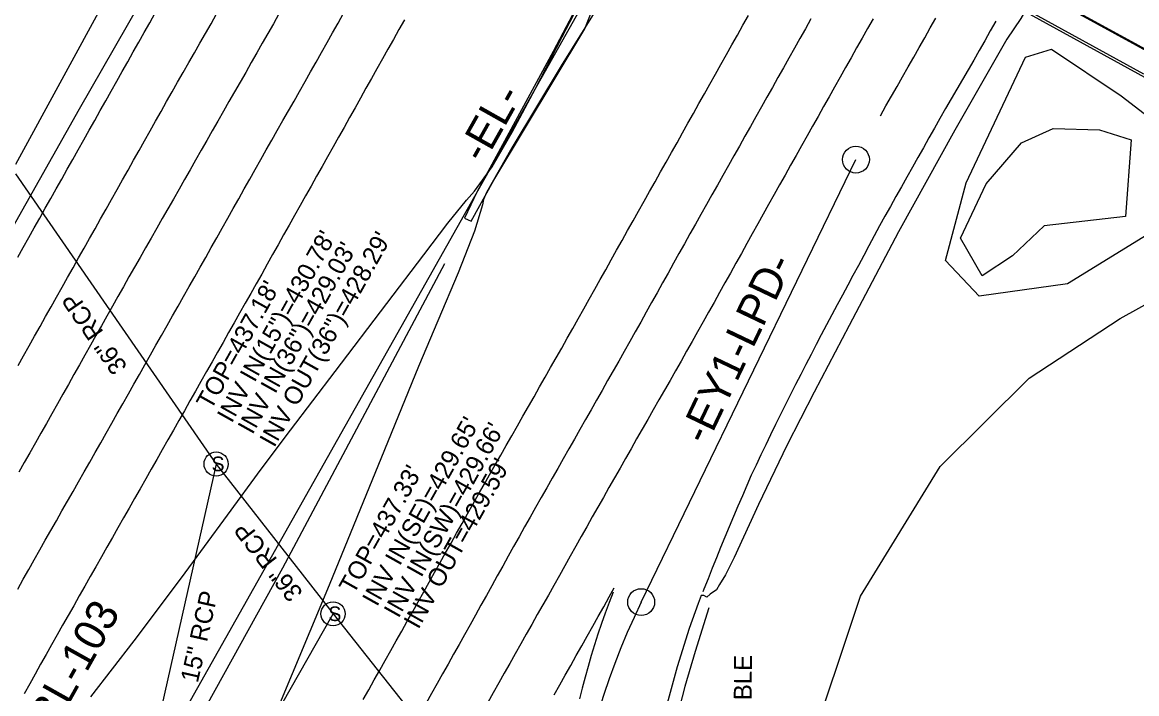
# Model space of a CAD drawing. Extents: x 2074109 to 2077820, y 741079 to 746031.
# Drawn here: x 2075366.3 to 2075614.7, y 743124.8 to 743274.4 of the extents above; entities that cross this region are included whole.
import ezdxf

# ---------------------------------------------------------------- set-up
doc = ezdxf.new("R2010")
doc.units = 0
for name, color, linetype in [('Exist Guardrail', 7, 'Continuous'), ('Exist Guardrail Cable Guide Rail', 7, 'Continuous'), ('Exist Horizontal Alignment', 7, 'Continuous'), ('Exist Horizontal Alignment Direction Label', 7, 'Continuous'), ('Exist Horizontal Alignment Point', 7, 'Continuous'), ('Exist Horizontal Baseline Alignment Station Label', 7, 'Continuous'), ('Exist Roads Curbs', 7, 'Continuous'), ('Exist Roads EOP', 7, 'Continuous'), ('Exist Roads EOP Other', 7, 'Continuous'), ('Exist Roads EOT', 7, 'Continuous'), ('Exist Structure Major Deck Tunnel Box Culvert', 7, 'Continuous'), ('Exist Structure Minor Pipes RCP 15 Inch', 7, 'Continuous'), ('Exist Structure Minor Pipes RCP 15 Inch Invert', 7, 'Continuous'), ('Exist Structure Minor Pipes RCP 15 Inch Text', 7, 'Continuous'), ('Exist Structure Minor Pipes RCP 30 Inch', 7, 'Continuous'), ('Exist Structure Minor Pipes RCP 30 Inch Invert', 7, 'Continuous'), ('Exist Structure Minor Pipes RCP 36 Inch', 7, 'Continuous'), ('Exist Structure Minor Pipes RCP 36 Inch Invert', 7, 'Continuous'), ('Exist Structure Minor Pipes RCP 36 Inch Text', 7, 'Continuous'), ('Exist Structure Minor Storm Sewer Manhole CELL', 7, 'Continuous'), ('Exist Structure Minor Storm Sewer Manhole Text', 7, 'Continuous'), ('Exist Vegetation Hedge Row', 7, 'Continuous'), ('Exist Vegetation Woods Line', 7, 'Continuous')]:
    doc.layers.add(name, color=color, linetype=linetype)

msp = doc.modelspace()

# ---------------------------------------------------------------- linework, layer by layer
at = {"layer": 'Exist Guardrail'}
msp.add_lwpolyline([(2075512, 743319.65), (2075502.94, 743303.13), (2075493.94, 743285.73), (2075484.57, 743267.94), (2075467.67, 743236.71), (2075464.85, 743230.79), (2075466.28, 743230.1), (2075471.4, 743239.22), (2075491.65, 743272.95), (2075493.15, 743276.78), (2075494.36, 743279.31), (2075498.42, 743283.85), (2075505.82, 743294.97), (2075516.25, 743314.25), (2075517.53, 743316.6)], dxfattribs=at)
at = {"layer": 'Exist Guardrail Cable Guide Rail'}
msp.add_lwpolyline([(2075255.1, 742852.02), (2075298.94, 742929.85), (2075345.78, 743013.07), (2075384.51, 743080.82), (2075424.32, 743152.8), (2075460.45, 743220.68)], dxfattribs=at)
at = {"layer": 'Exist Horizontal Alignment'}
for p, q in [((2074886.11, 742205.34), (2075575.25, 743427.42)), ((2075504.21, 743145.17), (2075552.08, 743243.82))]:
    msp.add_line(p, q, dxfattribs=at)
msp.add_arc((2075650.14, 743074.36), 162.2, 154.1155, 37.9648, dxfattribs=at)
at = {"layer": 'Exist Horizontal Alignment Point'}
for centre in [(2075552.08, 743243.82), (2075504.21, 743145.17)]:
    msp.add_circle(centre, 3, dxfattribs=at)
at = {"layer": 'Exist Roads Curbs'}
msp.add_lwpolyline([(2075519.26, 743143.92), (2075516.22, 743134.17), (2075513.94, 743126.33), (2075512.17, 743119.43)], dxfattribs=at)
at = {"layer": 'Exist Roads EOP'}
for points in [[(2075559.5, 743577.98), (2075554.8, 743568.73), (2075547.03, 743553.55), (2075539.18, 743539.38), (2075530.34, 743523.8), (2075517.96, 743501.62), (2075504.54, 743477.52), (2075492.04, 743456), (2075482.7, 743440.16), (2075465.16, 743408.97), (2075448.94, 743380.02), (2075438.36, 743361.14), (2075432.82, 743350.24), (2075423.13, 743332.91), (2075408.43, 743306.71), (2075394.81, 743282.87), (2075378.9, 743255.03), (2075364.05, 743228.71), (2075347.68, 743199.79), (2075332.2, 743172.4), (2075317.22, 743145.53), (2075301.28, 743116.93)], [(2075623.56, 743337.14), (2075608.64, 743310.49), (2075594.58, 743285.23), (2075588.82, 743275.24), (2075585.74, 743270.66), (2075574.13, 743250.39), (2075561.59, 743227.72), (2075550.55, 743206.86), (2075542.79, 743191.97), (2075536.69, 743180.08), (2075530.38, 743166.92), (2075524.95, 743155.11), (2075523.03, 743151.26), (2075521.7, 743149.07), (2075521.03, 743147.94), (2075519.6, 743146.97), (2075518.85, 743146.27), (2075518.17, 743146.62), (2075517.61, 743146.64), (2075516.93, 743144.83), (2075514.92, 743139.3), (2075512.25, 743130.75), (2075509.54, 743120.91)], [(2075381.54, 743124.03), (2075391.22, 743136.54), (2075401.73, 743150.57), (2075412.01, 743164.55), (2075419.53, 743174.79), (2075426.02, 743183.51), (2075435.97, 743196.59), (2075447.54, 743211.72), (2075455.75, 743222.59), (2075461.09, 743229.67), (2075465.31, 743234.78), (2075467.08, 743236.76), (2075470.97, 743242.2), (2075475.44, 743249.93), (2075480.64, 743259.67), (2075486.59, 743271.21), (2075492.62, 743282.79)], [(2075496.54, 743281.14), (2075486.37, 743264.69), (2075475.36, 743246.44), (2075469.77, 743236.52), (2075469.09, 743234.96), (2075468.99, 743234.52), (2075468.86, 743233.72), (2075467.09, 743227.85), (2075463.44, 743218.59), (2075458.88, 743207.87), (2075454.59, 743197.67), (2075447.02, 743179.13), (2075434.68, 743148.96), (2075422.14, 743118.83)]]:
    msp.add_lwpolyline(points, dxfattribs=at)
at = {"layer": 'Exist Roads EOP Other'}
for points in [[(2075618.54, 743267.07), (2075601.14, 743276.62), (2075583.53, 743286.17), (2075564.08, 743296.86), (2075539.72, 743310.19), (2075523.4, 743319.09), (2075507.55, 743327.8), (2075492.26, 743336.14), (2075475.25, 743345.43), (2075460.95, 743353.21), (2075441.94, 743363.59), (2075425.56, 743372.59), (2075411.83, 743380.02), (2075402.45, 743385.14)], [(2075591.83, 743276.3), (2075602.54, 743270.44), (2075616.2, 743262.96)]]:
    msp.add_lwpolyline(points, dxfattribs=at)
at = {"layer": 'Exist Roads EOT'}
for points in [[(2075365.26, 743222.06), (2075366.48, 743224.24), (2075367.71, 743226.42), (2075368.93, 743228.6), (2075370.16, 743230.78), (2075371.38, 743232.96), (2075372.61, 743235.14), (2075373.83, 743237.32), (2075375.06, 743239.49), (2075376.28, 743241.67), (2075377.51, 743243.85), (2075378.73, 743246.03), (2075379.96, 743248.21), (2075381.19, 743250.39), (2075382.41, 743252.56), (2075383.64, 743254.74), (2075384.87, 743256.92), (2075386.09, 743259.1), (2075387.32, 743261.28), (2075388.55, 743263.45), (2075389.77, 743265.63), (2075391, 743267.81), (2075392.23, 743269.99), (2075393.45, 743272.17), (2075394.68, 743274.34), (2075395.91, 743276.52)], [(2075365.29, 743148.06), (2075366.48, 743150.26), (2075367.68, 743152.45), (2075368.92, 743154.63), (2075370.16, 743156.8), (2075371.39, 743158.97), (2075372.63, 743161.14), (2075373.87, 743163.32), (2075375.1, 743165.49), (2075376.34, 743167.66), (2075377.57, 743169.83), (2075378.81, 743172.01), (2075380.05, 743174.18), (2075381.28, 743176.35), (2075382.52, 743178.52), (2075383.75, 743180.7), (2075384.98, 743182.87), (2075386.21, 743185.05), (2075387.44, 743187.23), (2075388.67, 743189.4), (2075389.9, 743191.58), (2075391.14, 743193.75), (2075392.37, 743195.93), (2075393.6, 743198.1), (2075394.83, 743200.28), (2075396.06, 743202.46), (2075397.29, 743204.63), (2075398.52, 743206.81), (2075399.75, 743208.98), (2075400.98, 743211.16), (2075402.21, 743213.33), (2075403.45, 743215.51), (2075404.69, 743217.68), (2075405.92, 743219.85), (2075407.15, 743222.03), (2075408.38, 743224.2), (2075409.6, 743226.38), (2075410.83, 743228.56), (2075412.05, 743230.74), (2075413.28, 743232.92), (2075414.5, 743235.1), (2075415.73, 743237.28), (2075416.95, 743239.46), (2075418.18, 743241.64), (2075419.4, 743243.82), (2075420.63, 743246), (2075421.86, 743248.17), (2075423.1, 743250.34), (2075424.35, 743252.5), (2075425.6, 743254.67), (2075426.83, 743256.85), (2075428.06, 743259.02), (2075429.29, 743261.2), (2075430.51, 743263.38), (2075431.74, 743265.55), (2075432.97, 743267.73), (2075434.2, 743269.91), (2075435.43, 743272.09), (2075436.65, 743274.26), (2075437.88, 743276.44)], [(2075365.32, 743197.93), (2075366.54, 743200.1), (2075367.77, 743202.28), (2075369, 743204.46), (2075370.22, 743206.64), (2075371.45, 743208.82), (2075372.67, 743211), (2075373.9, 743213.17), (2075375.13, 743215.35), (2075376.35, 743217.53), (2075377.58, 743219.71), (2075378.8, 743221.89), (2075380.03, 743224.07), (2075381.26, 743226.24), (2075382.48, 743228.42), (2075383.71, 743230.6), (2075384.94, 743232.78), (2075386.16, 743234.96), (2075387.39, 743237.13), (2075388.61, 743239.31), (2075389.84, 743241.49), (2075391.07, 743243.67), (2075392.29, 743245.85), (2075393.52, 743248.03), (2075394.75, 743250.2), (2075395.97, 743252.38), (2075397.2, 743254.56), (2075398.42, 743256.74), (2075399.65, 743258.92), (2075400.88, 743261.09), (2075402.13, 743263.26), (2075403.37, 743265.43), (2075404.61, 743267.6), (2075405.85, 743269.77), (2075407.1, 743271.94), (2075408.34, 743274.11), (2075409.58, 743276.28)], [(2075423.47, 743276.29), (2075422.23, 743274.12), (2075421, 743271.95), (2075419.76, 743269.77), (2075418.53, 743267.6), (2075417.29, 743265.43), (2075416.06, 743263.25), (2075414.82, 743261.08), (2075413.58, 743258.91), (2075412.33, 743256.74), (2075411.09, 743254.58), (2075409.85, 743252.41), (2075408.61, 743250.23), (2075407.37, 743248.06), (2075406.14, 743245.89), (2075404.9, 743243.72), (2075403.66, 743241.55), (2075402.42, 743239.37), (2075401.19, 743237.2), (2075399.95, 743235.03), (2075398.71, 743232.86), (2075397.47, 743230.69), (2075396.24, 743228.51), (2075395, 743226.34), (2075393.75, 743224.18), (2075392.51, 743222.01), (2075391.26, 743219.84), (2075390.03, 743217.67), (2075388.8, 743215.49), (2075387.58, 743213.31), (2075386.35, 743211.13), (2075385.13, 743208.95), (2075383.9, 743206.77), (2075382.68, 743204.59), (2075381.45, 743202.42), (2075380.23, 743200.24), (2075379, 743198.06), (2075377.78, 743195.88), (2075376.55, 743193.7), (2075375.33, 743191.52), (2075374.09, 743189.35), (2075372.86, 743187.17), (2075371.63, 743185), (2075370.4, 743182.82), (2075369.17, 743180.65), (2075367.93, 743178.47), (2075366.7, 743176.3), (2075365.47, 743174.12)], [(2075451.44, 743274.98), (2075450.22, 743272.8), (2075449, 743270.62), (2075447.77, 743268.44), (2075446.55, 743266.26), (2075445.32, 743264.08), (2075444.1, 743261.9), (2075442.87, 743259.72), (2075441.65, 743257.55), (2075440.43, 743255.37), (2075439.2, 743253.19), (2075437.98, 743251.01), (2075436.75, 743248.83), (2075435.53, 743246.65), (2075434.31, 743244.47), (2075433.08, 743242.29), (2075431.86, 743240.11), (2075430.63, 743237.93), (2075429.41, 743235.75), (2075428.18, 743233.57), (2075426.96, 743231.39), (2075425.74, 743229.21), (2075424.51, 743227.03), (2075423.29, 743224.85), (2075422.06, 743222.67), (2075420.84, 743220.49), (2075419.62, 743218.31), (2075418.39, 743216.13), (2075417.17, 743213.96), (2075415.94, 743211.78), (2075414.71, 743209.6), (2075413.47, 743207.43), (2075412.24, 743205.25), (2075411.01, 743203.08), (2075409.78, 743200.9), (2075408.55, 743198.73), (2075407.32, 743196.55), (2075406.08, 743194.38), (2075404.85, 743192.2), (2075403.62, 743190.03), (2075402.39, 743187.85), (2075401.16, 743185.68), (2075399.93, 743183.5), (2075398.69, 743181.33), (2075397.46, 743179.15), (2075396.23, 743176.98), (2075395, 743174.8), (2075393.77, 743172.63), (2075392.53, 743170.45), (2075391.3, 743168.28), (2075390.06, 743166.11), (2075388.83, 743163.93), (2075387.59, 743161.76), (2075386.36, 743159.59), (2075385.12, 743157.41), (2075383.88, 743155.24), (2075382.65, 743153.07), (2075381.41, 743150.89), (2075380.18, 743148.72), (2075378.94, 743146.55), (2075377.71, 743144.37), (2075376.47, 743142.2), (2075375.24, 743140.03), (2075374, 743137.85), (2075372.77, 743135.68), (2075371.55, 743133.5), (2075370.34, 743131.31), (2075369.13, 743129.12), (2075367.92, 743126.94), (2075366.7, 743124.75)], [(2075442.24, 743123.47), (2075443.47, 743125.65), (2075444.7, 743127.83), (2075445.93, 743130.01), (2075447.15, 743132.18), (2075448.38, 743134.36), (2075449.61, 743136.54), (2075450.84, 743138.71), (2075452.06, 743140.9), (2075453.28, 743143.08), (2075454.5, 743145.26), (2075455.73, 743147.44), (2075456.95, 743149.62), (2075458.17, 743151.8), (2075459.39, 743153.98), (2075460.61, 743156.16), (2075461.84, 743158.34), (2075463.06, 743160.52), (2075464.28, 743162.7), (2075465.5, 743164.88), (2075466.74, 743167.05), (2075467.97, 743169.23), (2075469.21, 743171.4), (2075470.44, 743173.57), (2075471.68, 743175.75), (2075472.92, 743177.92), (2075474.15, 743180.09), (2075475.39, 743182.27), (2075476.62, 743184.44), (2075477.86, 743186.61), (2075479.09, 743188.78), (2075480.33, 743190.96), (2075481.56, 743193.13), (2075482.8, 743195.3), (2075484.03, 743197.48), (2075485.27, 743199.65), (2075486.5, 743201.82), (2075487.73, 743204), (2075488.95, 743206.18), (2075490.18, 743208.36), (2075491.4, 743210.54), (2075492.62, 743212.72), (2075493.85, 743214.9), (2075495.07, 743217.08), (2075496.3, 743219.26), (2075497.52, 743221.44), (2075498.74, 743223.62), (2075499.97, 743225.8), (2075501.19, 743227.98), (2075502.42, 743230.16), (2075503.64, 743232.34), (2075504.86, 743234.52), (2075506.09, 743236.7), (2075507.31, 743238.88), (2075508.53, 743241.06), (2075509.76, 743243.23), (2075510.98, 743245.41), (2075512.21, 743247.59), (2075513.43, 743249.77), (2075514.65, 743251.95), (2075515.88, 743254.13), (2075517.1, 743256.31), (2075518.32, 743258.49), (2075519.54, 743260.67), (2075520.77, 743262.86), (2075521.99, 743265.04), (2075523.21, 743267.22), (2075524.43, 743269.4), (2075525.66, 743271.58), (2075526.88, 743273.76), (2075528.1, 743275.94)], [(2075542.05, 743275.17), (2075540.82, 743272.99), (2075539.59, 743270.81), (2075538.37, 743268.64), (2075537.14, 743266.46), (2075535.91, 743264.28), (2075534.69, 743262.1), (2075533.46, 743259.92), (2075532.24, 743257.74), (2075531.01, 743255.57), (2075529.79, 743253.39), (2075528.56, 743251.21), (2075527.34, 743249.03), (2075526.11, 743246.85), (2075524.89, 743244.67), (2075523.66, 743242.49), (2075522.44, 743240.31), (2075521.21, 743238.14), (2075519.98, 743235.96), (2075518.74, 743233.79), (2075517.51, 743231.61), (2075516.29, 743229.43), (2075515.07, 743227.25), (2075513.85, 743225.07), (2075512.63, 743222.88), (2075511.42, 743220.7), (2075510.2, 743218.52), (2075508.98, 743216.33), (2075507.76, 743214.15), (2075506.55, 743211.97), (2075505.33, 743209.78), (2075504.11, 743207.6), (2075502.89, 743205.42), (2075501.67, 743203.24), (2075500.44, 743201.06), (2075499.2, 743198.89), (2075497.97, 743196.71), (2075496.74, 743194.54), (2075495.5, 743192.37), (2075494.27, 743190.19), (2075493.04, 743188.02), (2075491.8, 743185.85), (2075490.57, 743183.67), (2075489.33, 743181.5), (2075488.1, 743179.32), (2075486.86, 743177.15), (2075485.63, 743174.98), (2075484.4, 743172.8), (2075483.16, 743170.63), (2075481.93, 743168.46), (2075480.69, 743166.28), (2075479.46, 743164.11), (2075478.22, 743161.93), (2075476.99, 743159.76), (2075475.77, 743157.58), (2075474.56, 743155.39), (2075473.34, 743153.21), (2075472.13, 743151.02), (2075470.91, 743148.84), (2075469.7, 743146.65), (2075468.49, 743144.47), (2075467.27, 743142.28), (2075466.06, 743140.1), (2075464.84, 743137.91), (2075463.63, 743135.73), (2075462.41, 743133.55), (2075461.19, 743131.37), (2075459.96, 743129.19), (2075458.74, 743127.01), (2075457.51, 743124.83), (2075456.29, 743122.65)], [(2075555.9, 743275.23), (2075554.67, 743273.06), (2075553.45, 743270.88), (2075552.22, 743268.7), (2075550.99, 743266.52), (2075549.77, 743264.34), (2075548.54, 743262.16), (2075547.32, 743259.99), (2075546.09, 743257.81), (2075544.86, 743255.63), (2075543.64, 743253.45), (2075542.41, 743251.27), (2075541.19, 743249.09), (2075539.96, 743246.91), (2075538.74, 743244.73), (2075537.51, 743242.55), (2075536.29, 743240.38), (2075535.06, 743238.2), (2075533.84, 743236.02), (2075532.61, 743233.84), (2075531.39, 743231.66), (2075530.18, 743229.47), (2075528.97, 743227.28), (2075527.77, 743225.09), (2075526.56, 743222.9), (2075525.34, 743220.72), (2075524.11, 743218.54), (2075522.89, 743216.36), (2075521.67, 743214.18), (2075520.45, 743212), (2075519.22, 743209.82), (2075518, 743207.64), (2075516.78, 743205.46), (2075515.55, 743203.28), (2075514.33, 743201.1), (2075513.11, 743198.92), (2075511.88, 743196.74), (2075510.64, 743194.58), (2075509.39, 743192.41), (2075508.15, 743190.24), (2075506.91, 743188.07), (2075505.68, 743185.89), (2075504.44, 743183.72), (2075503.2, 743181.55), (2075501.97, 743179.38), (2075500.73, 743177.2), (2075499.5, 743175.03), (2075498.26, 743172.86), (2075497.02, 743170.69), (2075495.79, 743168.51), (2075494.55, 743166.34), (2075493.32, 743164.17), (2075492.08, 743161.99), (2075490.85, 743159.82), (2075489.64, 743157.63), (2075488.42, 743155.45), (2075487.21, 743153.26), (2075485.99, 743151.08), (2075484.76, 743148.91), (2075483.52, 743146.73), (2075482.29, 743144.55), (2075481.06, 743142.38), (2075479.83, 743140.2), (2075478.6, 743138.03), (2075477.37, 743135.85), (2075476.14, 743133.68), (2075474.91, 743131.5), (2075473.68, 743129.33), (2075472.45, 743127.15), (2075471.23, 743124.97), (2075470.01, 743122.79)], [(2075583.28, 743274.67), (2075582.04, 743272.5), (2075580.81, 743270.33), (2075579.57, 743268.15), (2075578.33, 743265.98), (2075577.08, 743263.82), (2075575.82, 743261.66), (2075574.56, 743259.5), (2075573.29, 743257.34), (2075572.03, 743255.18), (2075570.81, 743253.01), (2075569.58, 743250.83), (2075568.36, 743248.65), (2075567.13, 743246.47), (2075565.91, 743244.29), (2075564.68, 743242.11), (2075563.46, 743239.93), (2075562.23, 743237.75), (2075561.01, 743235.57), (2075559.78, 743233.4), (2075558.55, 743231.22), (2075557.36, 743229.02), (2075556.18, 743226.82), (2075554.99, 743224.62), (2075553.81, 743222.42), (2075552.62, 743220.22), (2075551.43, 743218.02), (2075550.25, 743215.82), (2075549.06, 743213.62), (2075547.87, 743211.41), (2075546.69, 743209.21), (2075545.51, 743207.01), (2075544.36, 743204.79), (2075543.22, 743202.57), (2075542.07, 743200.34), (2075540.92, 743198.12), (2075539.78, 743195.9), (2075538.63, 743193.68), (2075537.51, 743191.44), (2075536.39, 743189.21), (2075535.27, 743186.97), (2075534.15, 743184.74), (2075533.05, 743182.5), (2075531.98, 743180.24), (2075530.9, 743177.98), (2075529.83, 743175.72), (2075528.76, 743173.46), (2075527.75, 743171.17), (2075526.77, 743168.88), (2075525.78, 743166.58), (2075524.79, 743164.28), (2075523.81, 743161.99), (2075522.85, 743159.68), (2075521.92, 743157.36), (2075520.99, 743155.04), (2075520.06, 743152.72), (2075519.13, 743150.4), (2075518.19, 743148.08), (2075517.95, 743147.47)], [(2075557.55, 743253.6), (2075558.78, 743255.77), (2075560.02, 743257.95), (2075561.25, 743260.12), (2075562.49, 743262.3), (2075563.72, 743264.47), (2075564.96, 743266.64), (2075566.19, 743268.82), (2075567.42, 743270.99), (2075568.66, 743273.16), (2075569.89, 743275.34)], [(2075484.82, 743124.54), (2075486.05, 743126.72), (2075487.27, 743128.9), (2075488.5, 743131.07), (2075489.73, 743133.25), (2075490.96, 743135.43), (2075492.19, 743137.6), (2075493.42, 743139.78), (2075494.64, 743141.96), (2075495.86, 743144.15), (2075497.08, 743146.33), (2075498.2, 743148.33)], [(2075497.99, 743147.41), (2075497.08, 743145.08), (2075496.2, 743142.74), (2075495.35, 743140.39), (2075494.57, 743138.01), (2075493.82, 743135.63), (2075493.1, 743133.24), (2075492.39, 743130.84), (2075491.71, 743128.43), (2075491.07, 743126.02), (2075490.46, 743123.59)]]:
    msp.add_lwpolyline(points, dxfattribs=at)
at = {"layer": 'Exist Structure Major Deck Tunnel Box Culvert'}
msp.add_line((2075625.56, 743257.09), (2075399.85, 743381.42), dxfattribs=at)
msp.add_lwpolyline([(2075623.93, 743264.43), (2075607.03, 743273.66), (2075584.65, 743285.92)], dxfattribs=at)
at = {"layer": 'Exist Structure Minor Pipes RCP 15 Inch'}
msp.add_line((2075409.47, 743175.96), (2075393.4, 743104.56), dxfattribs=at)
at = {"layer": 'Exist Structure Minor Pipes RCP 30 Inch'}
for p, q in [((2075264.27, 742840.07), (2075435.52, 743142.56)), ((2075435.52, 743142.56), (2075504.73, 743055.41))]:
    msp.add_line(p, q, dxfattribs=at)
at = {"layer": 'Exist Structure Minor Pipes RCP 36 Inch'}
for p, q in [((2075364.8, 743242.78), (2075501.91, 743494.72)), ((2075364.76, 743240.61), (2075409.47, 743175.96)), ((2075409.47, 743175.96), (2075435.52, 743142.56))]:
    msp.add_line(p, q, dxfattribs=at)
at = {"layer": 'Exist Structure Minor Storm Sewer Manhole CELL'}
for centre in [(2075409.47, 743175.96), (2075435.52, 743142.56)]:
    msp.add_circle(centre, 2.69, dxfattribs=at)
at = {"layer": 'Exist Vegetation Hedge Row'}
msp.add_lwpolyline([(2075595.65, 743268.43), (2075611.18, 743258.02), (2075622.45, 743249.4), (2075626.3, 743245.39), (2075624.42, 743239.23), (2075618.91, 743228.23), (2075599.21, 743216.16), (2075579.52, 743213.37), (2075572.07, 743221.31), (2075576.66, 743238.65), (2075589.87, 743266.67), (2075595.65, 743268.43)], dxfattribs=at)
at = {"layer": 'Exist Vegetation Woods Line'}
for points in [[(2075613.47, 743248.21), (2075612.17, 743231.16), (2075594.04, 743229.03), (2075586.95, 743222.34), (2075580.21, 743217.88), (2075575.42, 743226.32), (2075581.13, 743238.43), (2075588.99, 743247.54), (2075596.06, 743250.78), (2075606.38, 743250.47), (2075613.47, 743248.21)], [(2075541.07, 743110.43), (2075553.07, 743146.49), (2075570.85, 743175.41), (2075590.67, 743195.08), (2075611.02, 743208.42), (2075626.31, 743216.89), (2075636.34, 743214.86)]]:
    msp.add_lwpolyline(points, dxfattribs=at)

# ---------------------------------------------------------------- texts
at = {"layer": 'Exist Horizontal Alignment Direction Label'}
for s, rotation, p in [('-EL-', 60.6268, (2075469.14, 743242.74)), ('-EY1-LPD-', 64.4687, (2075518.8, 743179.96))]:
    msp.add_text(s, height=7, rotation=rotation, dxfattribs=at).set_placement(p)
at = {"layer": 'Exist Horizontal Baseline Alignment Station Label'}
msp.add_text('BL-103', height=7, rotation=60.742, dxfattribs=at).set_placement((2075373.46, 743116.6))
at = {"layer": 'Exist Structure Minor Pipes RCP 15 Inch Invert'}
msp.add_text('INV IN(15")=430.78\'', height=4, rotation=60.7411, dxfattribs=at).set_placement((2075412.94, 743184.9))
at = {"layer": 'Exist Structure Minor Pipes RCP 15 Inch Text'}
msp.add_text('15" RCP', height=4, rotation=77.3184, dxfattribs=at).set_placement((2075405.37, 743127.01))
at = {"layer": 'Exist Structure Minor Pipes RCP 30 Inch Invert'}
for s, rotation, p in [("INV IN(SE)=429.65'", 60.7411, (2075445.31, 743144)), ("INV IN(SW)=429.66'", 60.7411, (2075450.11, 743141.42)), ('INVERTS INACCESSIBLE', 89.7821, (2075528.65, 743069.81))]:
    msp.add_text(s, height=4, rotation=rotation, dxfattribs=at).set_placement(p)
at = {"layer": 'Exist Structure Minor Pipes RCP 36 Inch Invert'}
for s, p in [('INV OUT(36")=428.29\'', (2075422.41, 743179.47)), ('INV IN(36")=429.03\'', (2075417.55, 743182.35)), ("INV OUT=429.59'", (2075454.54, 743138.94))]:
    msp.add_text(s, height=4, rotation=60.7411, dxfattribs=at).set_placement(p)
at = {"layer": 'Exist Structure Minor Pipes RCP 36 Inch Text'}
for rotation, p in [(124.6675, (2075389.81, 743197.69)), (127.9526, (2075428.99, 743147.28))]:
    msp.add_text('36" RCP', height=4, rotation=rotation, dxfattribs=at).set_placement(p)
at = {"layer": 'Exist Structure Minor Storm Sewer Manhole CELL'}
for p in [(2075408.44, 743174.36), (2075434.49, 743140.95)]:
    msp.add_text('S', height=3.25, dxfattribs=at).set_placement(p)
at = {"layer": 'Exist Structure Minor Storm Sewer Manhole Text'}
for s, p in [("TOP=437.18'", (2075408.33, 743187.82)), ("TOP=437.33'", (2075440.13, 743146.72))]:
    msp.add_text(s, height=4, rotation=60.7411, dxfattribs=at).set_placement(p)

doc.saveas('drawing.dxf')
